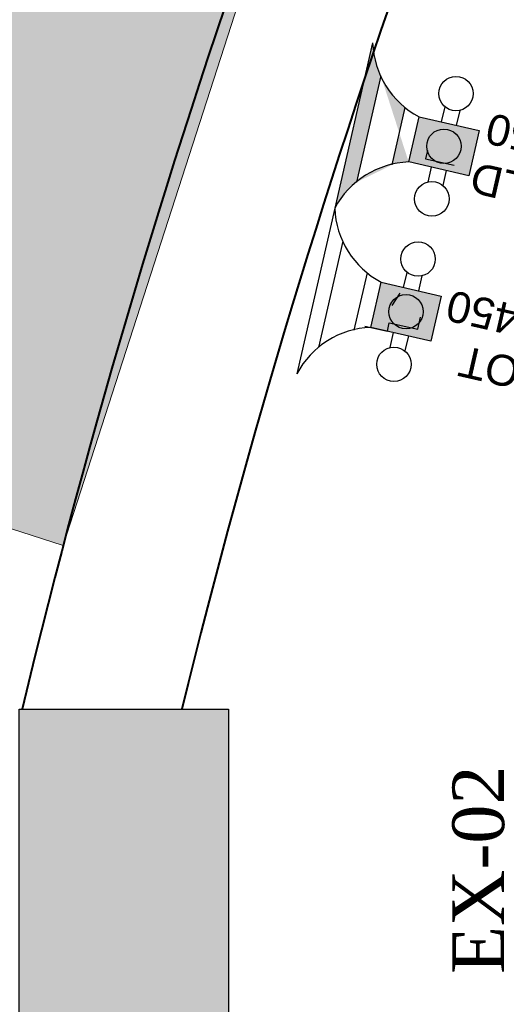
# Model space of a CAD drawing. Header units: millimetres. Extents: x 31882 to 271790, y -35693 to 24917.
# Tile 412 of 524: x 155899 to 156372, y 16514 to 17471. Entities that reach past the tile are written whole.
import ezdxf

# ---------------------------------------------------------------- set-up
doc = ezdxf.new("R2010")
doc.units = ezdxf.units.MM
doc.header["$MEASUREMENT"] = 0
for name, color, linetype, lineweight in [('00 Structural', 2, 'Continuous', 25), ('A - TEXT', 7, 'Continuous', 13), ('CKD Dimensions', 3, 'Continuous', 0), ('Furniture', 14, 'Continuous', 9), ('WALL', 7, 'Continuous', 40)]:
    doc.layers.add(name, color=color, linetype=linetype, lineweight=lineweight)
doc.layers.add('CKD Plumbing', color=6, linetype='Continuous')
doc.layers.add('kitchen equip1', color=8, linetype='Continuous')
doc.styles.add('CKD_Dimension Text', font='BOOKOS.TTF', dxfattribs={"height": 50})
doc.styles.get("Standard").update_dxf_attribs({"font": 'arial.ttf'})

# ---------------------------------------------------------------- blocks, each defined once
blk = doc.blocks.new('G$C978481E4')
at = {"layer": 'CKD Plumbing'}
h = blk.add_hatch(color=1, dxfattribs=at)
h.dxf.hatch_style = 1
h.paths.add_polyline_path([(180.3019406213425, 225.000094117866), (120.3019406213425, 225.000094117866), (120.3019406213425, 270.000094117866), (180.3019406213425, 270.000094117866)])
h = blk.add_hatch(color=5, dxfattribs=at)
h.dxf.hatch_style = 1
h.paths.add_polyline_path([(180.3019406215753, 60.00003137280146), (120.3019406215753, 60.00003137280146), (120.3019406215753, 105.0000313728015), (180.3019406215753, 105.0000313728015)])
edge = h.paths.add_edge_path()
edge.add_arc((157.8019804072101, -22.49992884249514), 85.51310803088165, 15.25509999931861, 74.74490000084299)
edge.add_line((240.3019406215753, 165.0000313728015), (240.3019406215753, 3.137280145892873e-05))
edge.add_line((195.3019406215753, 54.12603137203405), (195.3019406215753, 111.3480313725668))
edge.add_arc((157.8019725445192, 187.5000235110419), 85.51312401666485, 285.25508075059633, 344.7448807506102, ccw=False)
edge.add_line((225.3019406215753, 135.5520313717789), (225.3019406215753, 29.47803137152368))
at = {"layer": 'CKD Plumbing', "color": 1}
for p, q in [((240.3019406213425, 165.000094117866), (240.3019406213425, 330.000094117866)), ((225.3019406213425, 194.4780941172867), (225.3019406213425, 300.5520941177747)), ((142.8019406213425, 270.000094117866), (142.8019406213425, 285.000094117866)), ((157.8019406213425, 270.000094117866), (157.8019406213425, 285.000094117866)), ((195.3019406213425, 276.3480941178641), (195.3019406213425, 219.1260941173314)), ((142.8019406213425, 225.000094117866), (142.8019406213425, 210.000094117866)), ((157.8019406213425, 225.000094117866), (157.8019406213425, 210.000094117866))]:
    blk.add_line(p, q, dxfattribs=at)
at = {"layer": 'CKD Plumbing', "color": 5}
for p, q in [((240.3019406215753, 3.137280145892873e-05), (240.3019406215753, 165.0000313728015)), ((225.3019406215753, 29.47803137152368), (225.3019406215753, 135.5520313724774)), ((142.8019406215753, 105.0000313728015), (142.8019406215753, 120.0000313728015)), ((157.8019406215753, 105.0000313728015), (157.8019406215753, 120.0000313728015)), ((195.3019406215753, 111.3480313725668), (195.3019406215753, 54.12603137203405)), ((142.8019406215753, 60.00003137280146), (142.8019406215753, 45.00003137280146)), ((157.8019406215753, 60.00003137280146), (157.8019406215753, 45.00003137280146))]:
    blk.add_line(p, q, dxfattribs=at)
at = {"layer": 'CKD Plumbing', "color": 1}
blk.add_lwpolyline([(180.3019406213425, 225.000094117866), (120.3019406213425, 225.000094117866), (120.3019406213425, 270.000094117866), (180.3019406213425, 270.000094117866)], close=True, dxfattribs=at)
at = {"layer": 'CKD Plumbing', "color": 5}
blk.add_lwpolyline([(180.3019406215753, 60.00003137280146), (120.3019406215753, 60.00003137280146), (120.3019406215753, 105.0000313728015), (180.3019406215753, 105.0000313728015)], close=True, dxfattribs=at)
at = {"layer": 'CKD Plumbing', "color": 1}
for centre in [(150.3019406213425, 300.000094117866), (150.3019406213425, 247.500094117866), (150.3019406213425, 195.000094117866)]:
    blk.add_circle(centre, 16.77051, dxfattribs=at)
at = {"layer": 'CKD Plumbing', "color": 5}
for centre in [(150.3019406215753, 135.0000313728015), (150.3019406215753, 82.50003137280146), (150.3019406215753, 30.00003137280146)]:
    blk.add_circle(centre, 16.77051, dxfattribs=at)
at = {"layer": 'CKD Plumbing', "color": 1}
for centre, start, end in [((157.8019406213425, 352.500094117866), 285.2550999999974, 344.7448999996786), ((157.8019406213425, 142.500094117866), 15.25509999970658, 74.74490000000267)]:
    blk.add_arc(centre, 85.51313999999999, start, end, dxfattribs=at)
at = {"layer": 'CKD Plumbing', "color": 5}
for centre, start, end in [((157.8019406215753, 187.5000313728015), 285.2550999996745, 344.7448999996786), ((157.8019406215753, -22.49996862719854), 15.25509999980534, 74.74490000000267)]:
    blk.add_arc(centre, 85.51314, start, end, dxfattribs=at)
at = {"layer": 'kitchen equip1', "ltscale": 700}
for p, q in [((186.0705251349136, 270.0975535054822, -5.889800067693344), (163.7190672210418, 269.9418828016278, -5.889800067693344)), ((163.7190672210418, 269.9418828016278, -5.889800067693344), (163.7756747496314, 261.8140799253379, -5.889800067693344)), ((163.7756747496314, 261.8140799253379, -5.889800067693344), (135.3283646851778, 261.6159535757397, -5.889800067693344)), ((135.3283646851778, 261.6159535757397, -5.889800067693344), (135.4132759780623, 249.4242492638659, -5.889800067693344)), ((164.9119411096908, 244.5495747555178, -5.889800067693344), (159.9240515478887, 231.3065153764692, -5.889800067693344)), ((164.9149012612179, 98.24204705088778, -5.889800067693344), (136.4675911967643, 98.04392070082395, -5.889800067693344)), ((164.9715087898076, 90.11424417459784, -5.889800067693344), (164.9149012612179, 98.24204705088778, -5.889800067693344))]:
    blk.add_line(p, q, dxfattribs=at)
at = {"layer": 'CKD Plumbing', "color": 7, "char_height": 30, "width": 251, "attachment_point": 1}
for s, insert in [('HOT\\P@450', (0, 297.0841901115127)), ('COLD\\P@450', (1, 120.5841901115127))]:
    blk.add_mtext(s, dxfattribs=dict(at, insert=insert))
blk = doc.blocks.new('G$C0C3C389A')
at = {"layer": 'CKD Dimensions'}
blk.add_blockref('G$C978481E4', (0, 0), dxfattribs=at)

msp = doc.modelspace()

# ---------------------------------------------------------------- hatches: boundary and pattern name
at = {"ltscale": 0.25}
h = msp.add_hatch(color=206, dxfattribs=at)
h.dxf.hatch_style = 1
h.paths.add_polyline_path([(155899.1235339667, 13794.38413749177), (155898.9371415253, 16800.81624701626), (156102.137141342, 16800.80876731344), (156102.3160544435, 13641.98413749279), (155340.3889807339, 13641.98413749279), (155340.3889807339, 13794.38413749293)])
at = {"layer": 'Furniture', "ltscale": 0.25}
h = msp.add_hatch(color=255, dxfattribs=at)
h.dxf.hatch_style = 1
h.paths.add_polyline_path([(156319.3820051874, 18129.80256246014), (155941.636829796, 16959.90568997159), (155506.5546850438, 17100.38831279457), (155884.2998604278, 18270.28518527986)])

# ---------------------------------------------------------------- linework, layer by layer
at = {"layer": '00 Structural', "ltscale": 0.25}
msp.add_line((155899.6030915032, 16800.81250716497), (156101.471191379, 16800.81250716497), dxfattribs=at)
msp.add_lwpolyline([(155899.1235339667, 13794.38413749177), (155898.9371415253, 16800.81624701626), (156102.137141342, 16800.80876731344), (156102.3160544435, 13641.98413749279), (155340.3889807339, 13641.98413749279), (155340.3889807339, 13794.38413749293)], close=True, dxfattribs=at)
at = {"layer": 'Furniture', "color": 14, "ltscale": 0.25}
msp.add_lwpolyline([(156319.3820051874, 18129.80256246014), (155941.636829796, 16959.90568997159), (155506.5546850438, 17100.38831279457), (155884.2998604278, 18270.28518527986)], close=True, dxfattribs=at)
at = {"layer": 'WALL', "color": 2}
for radius, start, end in [(7777.080783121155, 141.708853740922, 166.5166283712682), (7626.247955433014, 141.7732765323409, 166.2447626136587)]:
    msp.add_arc((163464.438004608, 14987.48383056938), radius, start, end, dxfattribs=at)

# ---------------------------------------------------------------- block references
at = {"layer": 'CKD Dimensions', "ltscale": 0.25, "rotation": 167.0921629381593}
msp.add_blockref('G$C0C3C389A', (156476.5776906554, 17394.93414844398), dxfattribs=at)

# ---------------------------------------------------------------- texts
at = {"layer": 'A - TEXT', "insert": (156370.8868745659, 16640.71268101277), "char_height": 50.27760922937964, "width": 194.3440115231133, "attachment_point": 8, "rotation": 90.00000000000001, "style": 'CKD_Dimension Text'}
msp.add_mtext('\\pxql;EX-02', dxfattribs=at)

doc.saveas('drawing.dxf')
